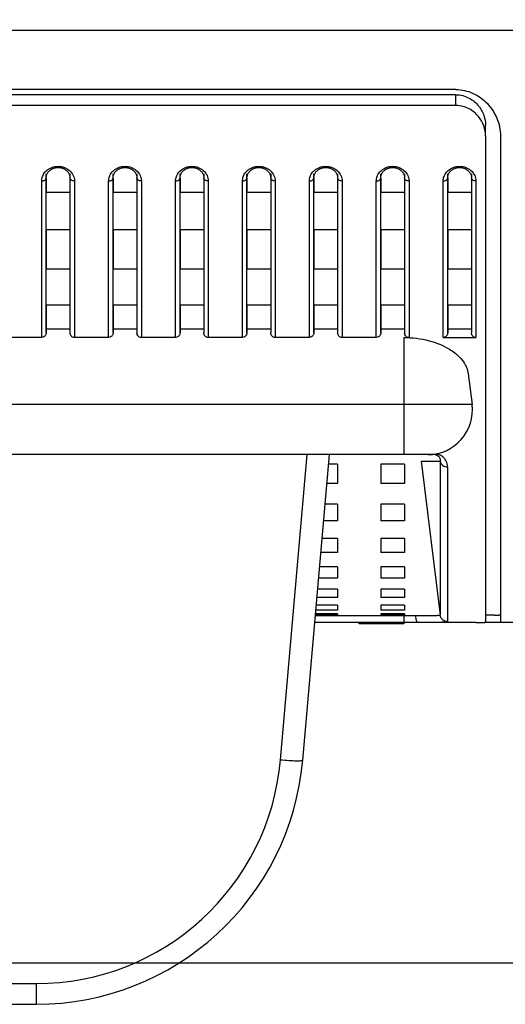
# Model space of a CAD drawing. Header units: millimetres. Extents: x -6054 to 364, y -1866 to 3094.
# Tile 340 of 360: x -3228 to -3195, y 1458 to 1525. Entities that reach past the tile are written whole.
import ezdxf

# ---------------------------------------------------------------- set-up
doc = ezdxf.new("R2010")
doc.units = ezdxf.units.MM
doc.header["$LTSCALE"] = 65.395
doc.header["$PDSIZE"] = 0.05
doc.layers.get('0').update_dxf_attribs({"linetype": 'CONTINUOUS'})
doc.layers.get('Defpoints').update_dxf_attribs({"linetype": 'CONTINUOUS'})
doc.layers.add('DIM', color=3, linetype='CONTINUOUS')
doc.styles.get("Standard").update_dxf_attribs({"font": 'arial.ttf'})
doc.dimstyles.new('ISO-25', dxfattribs={"dimtxt": 2.5, "dimasz": 2.5, "dimexe": 1.25, "dimexo": 0.625, "dimtad": 1, "dimtxsty": 'STANDARD', "dimcen": 2.5, "dimadec": 0, "dimazin": 0, "dimtfac": 1, "dimtmove": 0, "dimatfit": 3, "dimfxl": 1, "dimarcsym": 0})

# ---------------------------------------------------------------- blocks, each defined once
blk = doc.blocks.new('*D38')
at = {"layer": 'Defpoints', "color": 0}
for p in [(-3056.403, 1557.554), (-3005.253, 1557.554), (-3356.65, 1461.254)]:
    blk.add_point(p, dxfattribs=at)
at = {"layer": 'DIM', "color": 3, "lineweight": -2}
for p, q in [((-3005.253, 1557.554), (-3005.253, 1727.014)), ((-3055.778, 1557.554), (-3004.003, 1557.554)), ((-3005.253, 1476.254), (-3005.253, 1542.554)), ((-3356.025, 1461.254), (-3004.003, 1461.254))]:
    blk.add_line(p, q, dxfattribs=at)
at = {"layer": 'DIM', "color": 3}
for points in [[(-3002.753, 1542.554), (-3007.753, 1542.554), (-3005.253, 1557.554)], [(-3007.753, 1476.254), (-3002.753, 1476.254), (-3005.253, 1461.254)]]:
    blk.add_solid(points, dxfattribs=at)
at = {"layer": 'DIM', "color": 2, "insert": (-3023.063, 1649.784), "char_height": 20, "attachment_point": 5, "rotation": 90}
blk.add_mtext('96,3 [3,791]', dxfattribs=at)

msp = doc.modelspace()

# ---------------------------------------------------------------- linework, layer by layer
at = {"linetype": 'Continuous'}
for p, q in [((-3099.485, 1524.002), (-4686.861, 1524.002)), ((-3198.173, 1520.024), (-3350.673, 1520.024)), ((-3198.173, 1519.675), (-3350.673, 1519.675)), ((-3198.173, 1518.945), (-3198.173, 1519.675)), ((-3198.173, 1518.945), (-3350.673, 1518.945)), ((-3196.173, 1516.909), (-3196.173, 1517.612)), ((-3196.173, 1516.909), (-3196.173, 1484.17)), ((-3195.173, 1516.909), (-3195.173, 1484.17)), ((-3226.023, 1503.338), (-3226.023, 1513.867)), ((-3225.723, 1503.667), (-3225.723, 1514.359)), ((-3225.723, 1514.091), (-3225.723, 1513.095)), ((-3224.123, 1514.359), (-3224.123, 1503.667)), ((-3224.123, 1514.091), (-3224.123, 1513.095)), ((-3223.823, 1513.867), (-3223.823, 1503.338)), ((-3221.523, 1503.338), (-3221.523, 1513.867)), ((-3221.223, 1503.667), (-3221.223, 1514.359)), ((-3221.223, 1514.091), (-3221.223, 1513.095)), ((-3219.623, 1514.359), (-3219.623, 1503.667)), ((-3219.623, 1514.091), (-3219.623, 1513.095)), ((-3219.323, 1513.867), (-3219.323, 1503.338)), ((-3217.023, 1503.338), (-3217.023, 1513.867)), ((-3216.723, 1503.667), (-3216.723, 1514.359)), ((-3216.723, 1514.091), (-3216.723, 1513.095)), ((-3215.123, 1514.359), (-3215.123, 1503.667)), ((-3215.123, 1514.091), (-3215.123, 1513.095)), ((-3214.823, 1513.867), (-3214.823, 1503.338)), ((-3212.523, 1503.338), (-3212.523, 1513.867)), ((-3212.223, 1503.667), (-3212.223, 1514.359)), ((-3212.223, 1514.091), (-3212.223, 1513.095)), ((-3210.623, 1514.359), (-3210.623, 1503.667)), ((-3210.623, 1514.091), (-3210.623, 1513.095)), ((-3210.323, 1513.867), (-3210.323, 1503.338)), ((-3208.023, 1503.338), (-3208.023, 1513.867)), ((-3207.723, 1503.667), (-3207.723, 1514.359)), ((-3207.723, 1514.091), (-3207.723, 1513.095)), ((-3206.123, 1514.359), (-3206.123, 1503.667)), ((-3206.123, 1514.091), (-3206.123, 1513.095)), ((-3205.823, 1513.867), (-3205.823, 1503.338)), ((-3203.523, 1503.338), (-3203.523, 1513.867)), ((-3203.223, 1503.667), (-3203.223, 1514.359)), ((-3203.223, 1514.091), (-3203.223, 1513.095)), ((-3201.623, 1514.359), (-3201.623, 1503.667)), ((-3201.623, 1514.091), (-3201.623, 1513.095)), ((-3201.323, 1513.867), (-3201.323, 1503.338)), ((-3199.023, 1503.338), (-3199.023, 1513.867)), ((-3198.723, 1503.667), (-3198.723, 1514.359)), ((-3198.723, 1514.091), (-3198.723, 1513.095)), ((-3197.123, 1514.359), (-3197.123, 1503.667)), ((-3197.123, 1514.091), (-3197.123, 1513.095)), ((-3196.823, 1513.867), (-3196.823, 1503.338)), ((-3224.123, 1513.095), (-3225.723, 1513.095)), ((-3224.123, 1513.095), (-3225.723, 1513.095)), ((-3219.623, 1513.095), (-3221.223, 1513.095)), ((-3219.623, 1513.095), (-3221.223, 1513.095)), ((-3215.123, 1513.095), (-3216.723, 1513.095)), ((-3215.123, 1513.095), (-3216.723, 1513.095)), ((-3210.623, 1513.095), (-3212.223, 1513.095)), ((-3210.623, 1513.095), (-3212.223, 1513.095)), ((-3206.123, 1513.095), (-3207.723, 1513.095)), ((-3206.123, 1513.095), (-3207.723, 1513.095)), ((-3201.623, 1513.095), (-3203.223, 1513.095)), ((-3201.623, 1513.095), (-3203.223, 1513.095)), ((-3197.123, 1513.095), (-3198.723, 1513.095)), ((-3197.123, 1513.095), (-3198.723, 1513.095)), ((-3224.123, 1510.583), (-3225.723, 1510.583)), ((-3224.123, 1510.583), (-3225.723, 1510.583)), ((-3225.723, 1510.583), (-3225.723, 1507.945)), ((-3224.123, 1510.583), (-3224.123, 1507.945)), ((-3219.623, 1510.583), (-3221.223, 1510.583)), ((-3219.623, 1510.583), (-3221.223, 1510.583)), ((-3221.223, 1510.583), (-3221.223, 1507.945)), ((-3219.623, 1510.583), (-3219.623, 1507.945)), ((-3215.123, 1510.583), (-3216.723, 1510.583)), ((-3215.123, 1510.583), (-3216.723, 1510.583)), ((-3216.723, 1510.583), (-3216.723, 1507.945)), ((-3215.123, 1510.583), (-3215.123, 1507.945)), ((-3210.623, 1510.583), (-3212.223, 1510.583)), ((-3210.623, 1510.583), (-3212.223, 1510.583)), ((-3212.223, 1510.583), (-3212.223, 1507.945)), ((-3210.623, 1510.583), (-3210.623, 1507.945)), ((-3206.123, 1510.583), (-3207.723, 1510.583)), ((-3206.123, 1510.583), (-3207.723, 1510.583)), ((-3207.723, 1510.583), (-3207.723, 1507.945)), ((-3206.123, 1510.583), (-3206.123, 1507.945)), ((-3201.623, 1510.583), (-3203.223, 1510.583)), ((-3201.623, 1510.583), (-3203.223, 1510.583)), ((-3203.223, 1510.583), (-3203.223, 1507.945)), ((-3201.623, 1510.583), (-3201.623, 1507.945)), ((-3197.123, 1510.583), (-3198.723, 1510.583)), ((-3197.123, 1510.583), (-3198.723, 1510.583)), ((-3198.723, 1510.583), (-3198.723, 1507.945)), ((-3197.123, 1510.583), (-3197.123, 1507.945)), ((-3224.123, 1507.945), (-3225.723, 1507.945)), ((-3224.123, 1507.945), (-3225.723, 1507.945)), ((-3219.623, 1507.945), (-3221.223, 1507.945)), ((-3219.623, 1507.945), (-3221.223, 1507.945)), ((-3215.123, 1507.945), (-3216.723, 1507.945)), ((-3215.123, 1507.945), (-3216.723, 1507.945)), ((-3210.623, 1507.945), (-3212.223, 1507.945)), ((-3210.623, 1507.945), (-3212.223, 1507.945)), ((-3206.123, 1507.945), (-3207.723, 1507.945)), ((-3206.123, 1507.945), (-3207.723, 1507.945)), ((-3201.623, 1507.945), (-3203.223, 1507.945)), ((-3201.623, 1507.945), (-3203.223, 1507.945)), ((-3197.123, 1507.945), (-3198.723, 1507.945)), ((-3197.123, 1507.945), (-3198.723, 1507.945)), ((-3224.123, 1505.516), (-3225.723, 1505.516)), ((-3224.123, 1505.516), (-3225.723, 1505.516)), ((-3225.723, 1505.516), (-3225.723, 1503.667)), ((-3224.123, 1505.516), (-3224.123, 1503.667)), ((-3219.623, 1505.516), (-3221.223, 1505.516)), ((-3219.623, 1505.516), (-3221.223, 1505.516)), ((-3221.223, 1505.516), (-3221.223, 1503.667)), ((-3219.623, 1505.516), (-3219.623, 1503.667)), ((-3215.123, 1505.516), (-3216.723, 1505.516)), ((-3215.123, 1505.516), (-3216.723, 1505.516)), ((-3216.723, 1505.516), (-3216.723, 1503.667)), ((-3215.123, 1505.516), (-3215.123, 1503.667)), ((-3210.623, 1505.516), (-3212.223, 1505.516)), ((-3210.623, 1505.516), (-3212.223, 1505.516)), ((-3212.223, 1505.516), (-3212.223, 1503.667)), ((-3210.623, 1505.516), (-3210.623, 1503.667)), ((-3206.123, 1505.516), (-3207.723, 1505.516)), ((-3206.123, 1505.516), (-3207.723, 1505.516)), ((-3207.723, 1505.516), (-3207.723, 1503.667)), ((-3206.123, 1505.516), (-3206.123, 1503.667)), ((-3201.623, 1505.516), (-3203.223, 1505.516)), ((-3201.623, 1505.516), (-3203.223, 1505.516)), ((-3203.223, 1505.516), (-3203.223, 1503.667)), ((-3201.623, 1505.516), (-3201.623, 1503.667)), ((-3197.123, 1505.516), (-3198.723, 1505.516)), ((-3197.123, 1505.516), (-3198.723, 1505.516)), ((-3198.723, 1505.516), (-3198.723, 1503.667)), ((-3197.123, 1505.516), (-3197.123, 1503.667)), ((-3224.123, 1503.887), (-3225.723, 1503.887)), ((-3219.623, 1503.887), (-3221.223, 1503.887)), ((-3215.123, 1503.887), (-3216.723, 1503.887)), ((-3210.623, 1503.887), (-3212.223, 1503.887)), ((-3206.123, 1503.887), (-3207.723, 1503.887)), ((-3201.623, 1503.887), (-3203.223, 1503.887)), ((-3197.123, 1503.887), (-3198.723, 1503.887)), ((-3226.023, 1503.338), (-3228.323, 1503.338)), ((-3221.523, 1503.338), (-3223.823, 1503.338)), ((-3217.023, 1503.338), (-3219.323, 1503.338)), ((-3212.523, 1503.338), (-3214.823, 1503.338)), ((-3208.023, 1503.338), (-3210.323, 1503.338)), ((-3203.523, 1503.338), (-3205.823, 1503.338)), ((-3201.673, 1503.338), (-3201.323, 1503.338)), ((-3201.673, 1503.338), (-3201.673, 1495.454)), ((-3199.023, 1503.338), (-3196.823, 1503.338)), ((-3197.342, 1500.898), (-3197.086, 1498.819)), ((-3197.086, 1498.819), (-3351.76, 1498.819)), ((-3199.324, 1495.454), (-3349.522, 1495.454)), ((-3209.967, 1474.911), (-3208.17, 1495.454)), ((-3208.473, 1474.885), (-3206.673, 1495.454)), ((-3206.123, 1494.806), (-3206.73, 1494.806)), ((-3206.123, 1494.806), (-3206.73, 1494.806)), ((-3206.123, 1494.806), (-3206.123, 1493.513)), ((-3206.123, 1494.806), (-3206.123, 1493.513)), ((-3201.623, 1494.806), (-3203.223, 1494.806)), ((-3201.623, 1494.806), (-3203.223, 1494.806)), ((-3203.223, 1494.806), (-3203.223, 1493.513)), ((-3203.223, 1494.806), (-3203.223, 1493.513)), ((-3201.623, 1494.806), (-3201.623, 1493.513)), ((-3201.623, 1494.806), (-3201.623, 1493.513)), ((-3200.5, 1495.014), (-3199.231, 1495.014)), ((-3200.5, 1495.014), (-3199.227, 1484.65)), ((-3199.231, 1495.014), (-3199.227, 1484.65)), ((-3199.231, 1495.014), (-3199.231, 1494.78)), ((-3198.736, 1494.621), (-3198.732, 1485.797)), ((-3199.231, 1493.877), (-3199.231, 1493.655)), ((-3206.123, 1493.513), (-3206.843, 1493.513)), ((-3206.123, 1493.513), (-3206.843, 1493.513)), ((-3201.623, 1493.513), (-3203.223, 1493.513)), ((-3201.623, 1493.513), (-3203.223, 1493.513)), ((-3199.231, 1493.429), (-3199.231, 1492.957)), ((-3206.123, 1492.112), (-3206.965, 1492.112)), ((-3206.123, 1492.112), (-3206.965, 1492.112)), ((-3206.123, 1492.112), (-3206.123, 1491.001)), ((-3206.123, 1492.112), (-3206.123, 1491.001)), ((-3201.623, 1492.112), (-3203.223, 1492.112)), ((-3201.623, 1492.112), (-3203.223, 1492.112)), ((-3203.223, 1492.112), (-3203.223, 1491.001)), ((-3203.223, 1492.112), (-3203.223, 1491.001)), ((-3201.623, 1492.112), (-3201.623, 1491.001)), ((-3201.623, 1492.112), (-3201.623, 1491.001)), ((-3206.123, 1491.001), (-3207.063, 1491.001)), ((-3206.123, 1491.001), (-3207.063, 1491.001)), ((-3201.623, 1491.001), (-3203.223, 1491.001)), ((-3201.623, 1491.001), (-3203.223, 1491.001)), ((-3206.123, 1489.808), (-3207.167, 1489.808)), ((-3206.123, 1489.808), (-3207.167, 1489.808)), ((-3206.123, 1489.808), (-3206.123, 1488.875)), ((-3206.123, 1489.808), (-3206.123, 1488.875)), ((-3201.623, 1489.808), (-3203.223, 1489.808)), ((-3201.623, 1489.808), (-3203.223, 1489.808)), ((-3203.223, 1489.808), (-3203.223, 1488.875)), ((-3203.223, 1489.808), (-3203.223, 1488.875)), ((-3201.623, 1489.808), (-3201.623, 1488.875)), ((-3201.623, 1489.808), (-3201.623, 1488.875)), ((-3206.123, 1488.875), (-3207.249, 1488.875)), ((-3206.123, 1488.875), (-3207.249, 1488.875)), ((-3201.623, 1488.875), (-3203.223, 1488.875)), ((-3201.623, 1488.875), (-3203.223, 1488.875)), ((-3206.123, 1487.894), (-3207.334, 1487.894)), ((-3206.123, 1487.894), (-3207.334, 1487.894)), ((-3206.123, 1487.894), (-3206.123, 1487.148)), ((-3206.123, 1487.894), (-3206.123, 1487.148)), ((-3201.623, 1487.894), (-3203.223, 1487.894)), ((-3201.623, 1487.894), (-3203.223, 1487.894)), ((-3203.223, 1487.894), (-3203.223, 1487.148)), ((-3203.223, 1487.894), (-3203.223, 1487.148)), ((-3201.623, 1487.894), (-3201.623, 1487.148)), ((-3201.623, 1487.894), (-3201.623, 1487.148)), ((-3199.229, 1488.382), (-3199.229, 1487.835)), ((-3199.229, 1487.835), (-3199.228, 1487.506)), ((-3206.123, 1487.148), (-3207.4, 1487.148)), ((-3206.123, 1487.148), (-3207.4, 1487.148)), ((-3201.623, 1487.148), (-3203.223, 1487.148)), ((-3201.623, 1487.148), (-3203.223, 1487.148)), ((-3206.123, 1486.389), (-3207.466, 1486.389)), ((-3206.123, 1486.389), (-3207.466, 1486.389)), ((-3206.123, 1486.389), (-3206.123, 1485.837)), ((-3206.123, 1486.389), (-3206.123, 1485.837)), ((-3201.623, 1486.389), (-3203.223, 1486.389)), ((-3201.623, 1486.389), (-3203.223, 1486.389)), ((-3203.223, 1486.389), (-3203.223, 1485.837)), ((-3203.223, 1486.389), (-3203.223, 1485.837)), ((-3201.623, 1486.389), (-3201.623, 1485.837)), ((-3201.623, 1486.389), (-3201.623, 1485.837)), ((-3199.228, 1486.111), (-3199.228, 1485.896)), ((-3199.228, 1485.896), (-3199.228, 1485.649)), ((-3206.123, 1485.315), (-3207.56, 1485.315)), ((-3206.123, 1485.315), (-3207.56, 1485.315)), ((-3206.123, 1485.837), (-3207.515, 1485.837)), ((-3206.123, 1485.837), (-3207.515, 1485.837)), ((-3206.123, 1485.315), (-3206.123, 1484.98)), ((-3206.123, 1485.315), (-3206.123, 1484.98)), ((-3201.623, 1485.837), (-3203.223, 1485.837)), ((-3201.623, 1485.837), (-3203.223, 1485.837)), ((-3201.623, 1485.315), (-3203.223, 1485.315)), ((-3201.623, 1485.315), (-3203.223, 1485.315)), ((-3203.223, 1485.315), (-3203.223, 1484.98)), ((-3203.223, 1485.315), (-3203.223, 1484.98)), ((-3201.623, 1485.315), (-3201.623, 1484.98)), ((-3201.623, 1485.315), (-3201.623, 1484.98)), ((-3199.227, 1485.383), (-3199.227, 1485.263)), ((-3198.732, 1485.797), (-3198.731, 1485.313)), ((-3198.731, 1485.313), (-3198.731, 1485.216)), ((-3198.731, 1485.216), (-3198.731, 1485.078)), ((-3200.871, 1484.593), (-3207.623, 1484.593)), ((-3206.123, 1484.731), (-3207.611, 1484.731)), ((-3206.123, 1484.731), (-3207.611, 1484.731)), ((-3206.123, 1484.98), (-3207.589, 1484.98)), ((-3206.123, 1484.98), (-3207.589, 1484.98)), ((-3206.123, 1484.731), (-3206.123, 1484.678)), ((-3206.123, 1484.731), (-3206.123, 1484.678)), ((-3201.623, 1484.98), (-3203.223, 1484.98)), ((-3201.623, 1484.98), (-3203.223, 1484.98)), ((-3201.623, 1484.731), (-3203.223, 1484.731)), ((-3201.623, 1484.731), (-3203.223, 1484.731)), ((-3203.223, 1484.731), (-3203.223, 1484.678)), ((-3203.223, 1484.731), (-3203.223, 1484.678)), ((-3201.673, 1484.671), (-3201.673, 1484.054)), ((-3201.623, 1484.731), (-3201.623, 1484.678)), ((-3201.623, 1484.731), (-3201.623, 1484.678)), ((-3199.227, 1484.724), (-3199.227, 1484.709)), ((-3199.227, 1484.694), (-3199.227, 1484.679)), ((-3198.731, 1485.078), (-3198.731, 1484.949)), ((-3198.731, 1484.949), (-3198.731, 1484.716)), ((-3198.731, 1484.716), (-3198.731, 1484.212)), ((-3195.563, 1484.654), (-3196.173, 1484.654)), ((-3195.563, 1484.654), (-3196.173, 1484.654)), ((-3196.828, 1484.154), (-3207.662, 1484.154)), ((-3204.673, 1484.054), (-3204.673, 1484.154)), ((-3201.673, 1484.054), (-3204.673, 1484.054)), ((-3203.923, 1484.054), (-3203.923, 1484.154)), ((-3202.423, 1484.054), (-3202.423, 1484.154)), ((-3198.173, 1484.154), (-3200.708, 1484.154)), ((-3200.557, 1484.154), (-3200.708, 1484.154)), ((-3195.563, 1484.154), (-3196.264, 1484.154)), ((-3144.133, 1484.154), (-3195.173, 1484.154)), ((-3323.942, 1459.849), (-3226.404, 1459.849)), ((-3226.404, 1459.849), (-3226.404, 1458.454)), ((-3323.942, 1458.454), (-3226.404, 1458.454))]:
    msp.add_line(p, q, dxfattribs=at)
for points in [[(-3225.695, 1514.269), (-3225.684, 1514.3), (-3225.671, 1514.332), (-3225.657, 1514.362), (-3225.64, 1514.392)], [(-3225.64, 1514.392), (-3225.622, 1514.422), (-3225.603, 1514.451), (-3225.581, 1514.479), (-3225.559, 1514.506), (-3225.534, 1514.532), (-3225.509, 1514.557), (-3225.482, 1514.581), (-3225.453, 1514.604), (-3225.424, 1514.626), (-3225.394, 1514.646), (-3225.363, 1514.665), (-3225.332, 1514.682), (-3225.301, 1514.698), (-3225.269, 1514.712), (-3225.236, 1514.725), (-3225.203, 1514.737), (-3225.17, 1514.747), (-3225.135, 1514.756), (-3225.101, 1514.764), (-3225.066, 1514.77), (-3225.031, 1514.775), (-3224.995, 1514.779), (-3224.96, 1514.781), (-3224.924, 1514.782), (-3224.888, 1514.781), (-3224.853, 1514.779), (-3224.817, 1514.775), (-3224.782, 1514.77), (-3224.747, 1514.764), (-3224.713, 1514.757), (-3224.679, 1514.748), (-3224.645, 1514.737), (-3224.612, 1514.726), (-3224.58, 1514.713), (-3224.547, 1514.699), (-3224.516, 1514.683), (-3224.485, 1514.666), (-3224.454, 1514.647), (-3224.424, 1514.627), (-3224.395, 1514.606), (-3224.366, 1514.583), (-3224.339, 1514.559), (-3224.314, 1514.534), (-3224.289, 1514.508), (-3224.267, 1514.481), (-3224.245, 1514.453), (-3224.226, 1514.424), (-3224.208, 1514.395)], [(-3224.208, 1514.395), (-3224.191, 1514.365), (-3224.176, 1514.335), (-3224.164, 1514.304), (-3224.152, 1514.272)], [(-3221.195, 1514.269), (-3221.184, 1514.3), (-3221.171, 1514.332), (-3221.157, 1514.362), (-3221.14, 1514.392)], [(-3221.14, 1514.392), (-3221.122, 1514.422), (-3221.103, 1514.451), (-3221.081, 1514.479), (-3221.059, 1514.506), (-3221.034, 1514.532), (-3221.009, 1514.557), (-3220.982, 1514.581), (-3220.953, 1514.604), (-3220.924, 1514.626), (-3220.894, 1514.646), (-3220.863, 1514.665), (-3220.832, 1514.682), (-3220.801, 1514.698), (-3220.769, 1514.712), (-3220.736, 1514.725), (-3220.703, 1514.737), (-3220.67, 1514.747), (-3220.635, 1514.756), (-3220.601, 1514.764), (-3220.566, 1514.77), (-3220.531, 1514.775), (-3220.495, 1514.779), (-3220.46, 1514.781), (-3220.424, 1514.782), (-3220.388, 1514.781), (-3220.353, 1514.779), (-3220.317, 1514.775), (-3220.282, 1514.77), (-3220.247, 1514.764), (-3220.213, 1514.757), (-3220.179, 1514.748), (-3220.145, 1514.737), (-3220.112, 1514.726), (-3220.08, 1514.713), (-3220.047, 1514.699), (-3220.016, 1514.683), (-3219.985, 1514.666), (-3219.954, 1514.647), (-3219.924, 1514.627), (-3219.895, 1514.606), (-3219.866, 1514.583), (-3219.839, 1514.559), (-3219.814, 1514.534), (-3219.789, 1514.508), (-3219.767, 1514.481), (-3219.745, 1514.453), (-3219.726, 1514.424), (-3219.708, 1514.395)], [(-3219.708, 1514.395), (-3219.691, 1514.365), (-3219.676, 1514.335), (-3219.664, 1514.304), (-3219.652, 1514.272)], [(-3216.695, 1514.269), (-3216.684, 1514.3), (-3216.671, 1514.332), (-3216.657, 1514.362), (-3216.64, 1514.392)], [(-3216.64, 1514.392), (-3216.622, 1514.422), (-3216.603, 1514.451), (-3216.581, 1514.479), (-3216.559, 1514.506), (-3216.534, 1514.532), (-3216.509, 1514.557), (-3216.482, 1514.581), (-3216.453, 1514.604), (-3216.424, 1514.626), (-3216.394, 1514.646), (-3216.363, 1514.665), (-3216.332, 1514.682), (-3216.301, 1514.698), (-3216.269, 1514.712), (-3216.236, 1514.725), (-3216.203, 1514.737), (-3216.17, 1514.747), (-3216.135, 1514.756), (-3216.101, 1514.764), (-3216.066, 1514.77), (-3216.031, 1514.775), (-3215.995, 1514.779), (-3215.96, 1514.781), (-3215.924, 1514.782), (-3215.888, 1514.781), (-3215.853, 1514.779), (-3215.817, 1514.775), (-3215.782, 1514.77), (-3215.747, 1514.764), (-3215.713, 1514.757), (-3215.679, 1514.748), (-3215.645, 1514.737), (-3215.612, 1514.726), (-3215.58, 1514.713), (-3215.547, 1514.699), (-3215.516, 1514.683), (-3215.485, 1514.666), (-3215.454, 1514.647), (-3215.424, 1514.627), (-3215.395, 1514.606), (-3215.366, 1514.583), (-3215.339, 1514.559), (-3215.314, 1514.534), (-3215.289, 1514.508), (-3215.267, 1514.481), (-3215.245, 1514.453), (-3215.226, 1514.424), (-3215.208, 1514.395)], [(-3215.208, 1514.395), (-3215.191, 1514.365), (-3215.176, 1514.335), (-3215.164, 1514.304), (-3215.152, 1514.272)], [(-3212.195, 1514.269), (-3212.184, 1514.3), (-3212.171, 1514.332), (-3212.157, 1514.362), (-3212.14, 1514.392)], [(-3212.14, 1514.392), (-3212.122, 1514.422), (-3212.103, 1514.451), (-3212.081, 1514.479), (-3212.059, 1514.506), (-3212.034, 1514.532), (-3212.009, 1514.557), (-3211.982, 1514.581), (-3211.953, 1514.604), (-3211.924, 1514.626), (-3211.894, 1514.646), (-3211.863, 1514.665), (-3211.832, 1514.682), (-3211.801, 1514.698), (-3211.769, 1514.712), (-3211.736, 1514.725), (-3211.703, 1514.737), (-3211.67, 1514.747), (-3211.635, 1514.756), (-3211.601, 1514.764), (-3211.566, 1514.77), (-3211.531, 1514.775), (-3211.495, 1514.779), (-3211.46, 1514.781), (-3211.424, 1514.782), (-3211.388, 1514.781), (-3211.353, 1514.779), (-3211.317, 1514.775), (-3211.282, 1514.77), (-3211.247, 1514.764), (-3211.213, 1514.757), (-3211.179, 1514.748), (-3211.145, 1514.737), (-3211.112, 1514.726), (-3211.08, 1514.713), (-3211.047, 1514.699), (-3211.016, 1514.683), (-3210.985, 1514.666), (-3210.954, 1514.647), (-3210.924, 1514.627), (-3210.895, 1514.606), (-3210.866, 1514.583), (-3210.839, 1514.559), (-3210.814, 1514.534), (-3210.789, 1514.508), (-3210.767, 1514.481), (-3210.745, 1514.453), (-3210.726, 1514.424), (-3210.708, 1514.395)], [(-3210.708, 1514.395), (-3210.691, 1514.365), (-3210.676, 1514.335), (-3210.664, 1514.304), (-3210.652, 1514.272)], [(-3207.695, 1514.269), (-3207.684, 1514.3), (-3207.671, 1514.332), (-3207.657, 1514.362), (-3207.64, 1514.392)], [(-3207.64, 1514.392), (-3207.622, 1514.422), (-3207.603, 1514.451), (-3207.581, 1514.479), (-3207.559, 1514.506), (-3207.534, 1514.532), (-3207.509, 1514.557), (-3207.482, 1514.581), (-3207.453, 1514.604), (-3207.424, 1514.626), (-3207.394, 1514.646), (-3207.363, 1514.665), (-3207.332, 1514.682), (-3207.301, 1514.698), (-3207.269, 1514.712), (-3207.236, 1514.725), (-3207.203, 1514.737), (-3207.17, 1514.747), (-3207.135, 1514.756), (-3207.101, 1514.764), (-3207.066, 1514.77), (-3207.031, 1514.775), (-3206.995, 1514.779), (-3206.96, 1514.781), (-3206.924, 1514.782), (-3206.888, 1514.781), (-3206.853, 1514.779), (-3206.817, 1514.775), (-3206.782, 1514.77), (-3206.747, 1514.764), (-3206.713, 1514.757), (-3206.679, 1514.748), (-3206.645, 1514.737), (-3206.612, 1514.726), (-3206.58, 1514.713), (-3206.547, 1514.699), (-3206.516, 1514.683), (-3206.485, 1514.666), (-3206.454, 1514.647), (-3206.424, 1514.627), (-3206.395, 1514.606), (-3206.366, 1514.583), (-3206.339, 1514.559), (-3206.314, 1514.534), (-3206.289, 1514.508), (-3206.267, 1514.481), (-3206.245, 1514.453), (-3206.226, 1514.424), (-3206.208, 1514.395)], [(-3206.208, 1514.395), (-3206.191, 1514.365), (-3206.176, 1514.335), (-3206.164, 1514.304), (-3206.152, 1514.272)], [(-3203.195, 1514.269), (-3203.184, 1514.3), (-3203.171, 1514.332), (-3203.157, 1514.362), (-3203.14, 1514.392)], [(-3203.14, 1514.392), (-3203.122, 1514.422), (-3203.103, 1514.451), (-3203.081, 1514.479), (-3203.059, 1514.506), (-3203.034, 1514.532), (-3203.009, 1514.557), (-3202.982, 1514.581), (-3202.953, 1514.604), (-3202.924, 1514.626), (-3202.894, 1514.646), (-3202.863, 1514.665), (-3202.832, 1514.682), (-3202.801, 1514.698), (-3202.769, 1514.712), (-3202.736, 1514.725), (-3202.703, 1514.737), (-3202.67, 1514.747), (-3202.635, 1514.756), (-3202.601, 1514.764), (-3202.566, 1514.77), (-3202.531, 1514.775), (-3202.495, 1514.779), (-3202.46, 1514.781), (-3202.424, 1514.782), (-3202.388, 1514.781), (-3202.353, 1514.779), (-3202.317, 1514.775), (-3202.282, 1514.77), (-3202.247, 1514.764), (-3202.213, 1514.757), (-3202.179, 1514.748), (-3202.145, 1514.737), (-3202.112, 1514.726), (-3202.08, 1514.713), (-3202.047, 1514.699), (-3202.016, 1514.683), (-3201.985, 1514.666), (-3201.954, 1514.647), (-3201.924, 1514.627), (-3201.895, 1514.606), (-3201.866, 1514.583), (-3201.839, 1514.559), (-3201.814, 1514.534), (-3201.789, 1514.508), (-3201.767, 1514.481), (-3201.745, 1514.453), (-3201.726, 1514.424), (-3201.708, 1514.395)], [(-3201.708, 1514.395), (-3201.691, 1514.365), (-3201.676, 1514.335), (-3201.664, 1514.304), (-3201.652, 1514.272)], [(-3198.695, 1514.269), (-3198.684, 1514.3), (-3198.671, 1514.332), (-3198.657, 1514.362), (-3198.64, 1514.392)], [(-3198.64, 1514.392), (-3198.622, 1514.422), (-3198.603, 1514.451), (-3198.581, 1514.479), (-3198.559, 1514.506), (-3198.534, 1514.532), (-3198.509, 1514.557), (-3198.482, 1514.581), (-3198.453, 1514.604), (-3198.424, 1514.626), (-3198.394, 1514.646), (-3198.363, 1514.665), (-3198.332, 1514.682), (-3198.301, 1514.698), (-3198.269, 1514.712), (-3198.236, 1514.725), (-3198.203, 1514.737), (-3198.17, 1514.747), (-3198.135, 1514.756), (-3198.101, 1514.764), (-3198.066, 1514.77), (-3198.031, 1514.775), (-3197.995, 1514.779), (-3197.96, 1514.781), (-3197.924, 1514.782), (-3197.888, 1514.781), (-3197.853, 1514.779), (-3197.817, 1514.775), (-3197.782, 1514.77), (-3197.747, 1514.764), (-3197.713, 1514.757), (-3197.679, 1514.748), (-3197.645, 1514.737), (-3197.612, 1514.726), (-3197.58, 1514.713), (-3197.547, 1514.699), (-3197.516, 1514.683), (-3197.485, 1514.666), (-3197.454, 1514.647), (-3197.424, 1514.627), (-3197.395, 1514.606), (-3197.366, 1514.583), (-3197.339, 1514.559), (-3197.314, 1514.534), (-3197.289, 1514.508), (-3197.267, 1514.481), (-3197.245, 1514.453), (-3197.226, 1514.424), (-3197.208, 1514.395)], [(-3197.208, 1514.395), (-3197.191, 1514.365), (-3197.176, 1514.335), (-3197.164, 1514.304), (-3197.152, 1514.272)], [(-3225.723, 1514.091), (-3225.723, 1514.107), (-3225.721, 1514.14), (-3225.717, 1514.172), (-3225.712, 1514.205), (-3225.704, 1514.237), (-3225.695, 1514.269)], [(-3224.152, 1514.272), (-3224.143, 1514.24), (-3224.135, 1514.208), (-3224.13, 1514.176), (-3224.126, 1514.144), (-3224.123, 1514.111), (-3224.123, 1514.091)], [(-3221.223, 1514.091), (-3221.223, 1514.107), (-3221.221, 1514.14), (-3221.217, 1514.172), (-3221.212, 1514.205), (-3221.204, 1514.237), (-3221.195, 1514.269)], [(-3219.652, 1514.272), (-3219.643, 1514.24), (-3219.635, 1514.208), (-3219.63, 1514.176), (-3219.626, 1514.144), (-3219.623, 1514.111), (-3219.623, 1514.091)], [(-3216.723, 1514.091), (-3216.723, 1514.107), (-3216.721, 1514.14), (-3216.717, 1514.172), (-3216.712, 1514.205), (-3216.704, 1514.237), (-3216.695, 1514.269)], [(-3215.152, 1514.272), (-3215.143, 1514.24), (-3215.135, 1514.208), (-3215.13, 1514.176), (-3215.126, 1514.144), (-3215.123, 1514.111), (-3215.123, 1514.091)], [(-3212.223, 1514.091), (-3212.223, 1514.107), (-3212.221, 1514.14), (-3212.217, 1514.172), (-3212.212, 1514.205), (-3212.204, 1514.237), (-3212.195, 1514.269)], [(-3210.652, 1514.272), (-3210.643, 1514.24), (-3210.635, 1514.208), (-3210.63, 1514.176), (-3210.626, 1514.144), (-3210.623, 1514.111), (-3210.623, 1514.091)], [(-3207.723, 1514.091), (-3207.723, 1514.107), (-3207.721, 1514.14), (-3207.717, 1514.172), (-3207.712, 1514.205), (-3207.704, 1514.237), (-3207.695, 1514.269)], [(-3206.152, 1514.272), (-3206.143, 1514.24), (-3206.135, 1514.208), (-3206.13, 1514.176), (-3206.126, 1514.144), (-3206.123, 1514.111), (-3206.123, 1514.091)], [(-3203.223, 1514.091), (-3203.223, 1514.107), (-3203.221, 1514.14), (-3203.217, 1514.172), (-3203.212, 1514.205), (-3203.204, 1514.237), (-3203.195, 1514.269)], [(-3201.652, 1514.272), (-3201.643, 1514.24), (-3201.635, 1514.208), (-3201.63, 1514.176), (-3201.626, 1514.144), (-3201.623, 1514.111), (-3201.623, 1514.091)], [(-3198.723, 1514.091), (-3198.723, 1514.107), (-3198.721, 1514.14), (-3198.717, 1514.172), (-3198.712, 1514.205), (-3198.704, 1514.237), (-3198.695, 1514.269)], [(-3197.152, 1514.272), (-3197.143, 1514.24), (-3197.135, 1514.208), (-3197.13, 1514.176), (-3197.126, 1514.144), (-3197.123, 1514.111), (-3197.123, 1514.091)], [(-3199.231, 1492.71), (-3199.23, 1492.458), (-3199.23, 1492.207), (-3199.23, 1491.963)], [(-3199.23, 1491.506), (-3199.23, 1491.295), (-3199.23, 1491.093), (-3199.23, 1490.898), (-3199.23, 1490.707), (-3199.229, 1489.432)], [(-3199.229, 1489.432), (-3199.229, 1489.26), (-3199.229, 1489.088), (-3199.229, 1488.916), (-3199.229, 1488.742), (-3199.229, 1488.382)], [(-3199.228, 1487.506), (-3199.228, 1487.222), (-3199.228, 1487.096), (-3199.228, 1486.978), (-3199.228, 1486.869), (-3199.228, 1486.767), (-3199.228, 1486.672), (-3199.228, 1486.585), (-3199.228, 1486.503), (-3199.228, 1486.427), (-3199.228, 1486.356), (-3199.228, 1486.29), (-3199.228, 1486.227), (-3199.228, 1486.168), (-3199.228, 1486.111)], [(-3199.228, 1485.603), (-3199.228, 1485.512), (-3199.228, 1485.468)]]:
    msp.add_lwpolyline(points, dxfattribs=at)
for centre, radius, start, end in [((-3224.998, 1513.792), 1.045, 130.98401, 140.59201), ((-3220.498, 1513.792), 1.045, 130.98401, 140.59201), ((-3215.998, 1513.792), 1.045, 130.98401, 140.59201), ((-3211.498, 1513.792), 1.045, 130.98401, 140.59201), ((-3206.998, 1513.792), 1.045, 130.98401, 140.59201), ((-3202.498, 1513.792), 1.045, 130.98401, 140.59201), ((-3197.998, 1513.792), 1.045, 130.98401, 140.59201), ((-3223.762, 1503.667), 0.362, 180.0011, 183.97293), ((-3219.262, 1503.667), 0.362, 180.0011, 183.97293), ((-3214.762, 1503.667), 0.362, 180.0011, 183.97293), ((-3210.262, 1503.667), 0.362, 180.0011, 183.97293), ((-3205.762, 1503.667), 0.362, 180.0011, 183.97293), ((-3201.262, 1503.667), 0.362, 180.0011, 183.97293), ((-3196.762, 1503.667), 0.362, 180.0011, 183.97293), ((-3200.064, 1498.454), 3, 270, 7), ((-3199.599, 1494.625), 0.873, 60.8291, 71.66953), ((-3226.404, 1476.349), 16.5, 270.00031, 354.99969), ((-3226.404, 1476.454), 18, 270, 355)]:
    msp.add_arc(centre, radius, start, end, dxfattribs=at)
for points, knots in [([(-3198.173, 1520.024), (-3197.976, 1520.024), (-3197.588, 1519.981), (-3196.884, 1519.749), (-3196.426, 1519.437), (-3196.173, 1519.195)], [0, 0, 0, 0, 0.266859, 0.524936, 1, 1, 1, 1]), ([(-3198.173, 1519.675), (-3198.014, 1519.675), (-3197.703, 1519.635), (-3197.156, 1519.421), (-3196.627, 1518.98), (-3196.257, 1518.317), (-3196.173, 1517.841), (-3196.173, 1517.612)], [0, 0, 0, 0, 0.150273, 0.293685, 0.552019, 0.783285, 1, 1, 1, 1]), ([(-3196.173, 1519.195), (-3195.852, 1518.889), (-3195.354, 1518.168), (-3195.173, 1517.313), (-3195.173, 1516.909)], [0, 0, 0, 0, 0.522888, 1, 1, 1, 1]), ([(-3196.173, 1516.909), (-3196.173, 1517.135), (-3196.257, 1517.607), (-3196.561, 1518.139), (-3196.927, 1518.506), (-3197.282, 1518.743), (-3197.705, 1518.906), (-3198.015, 1518.945), (-3198.173, 1518.945)], [0, 0, 0, 0, 0.21566, 0.446277, 0.571739, 0.705928, 0.849531, 1, 1, 1, 1]), ([(-3226.023, 1513.867), (-3226.023, 1513.969), (-3225.985, 1514.183), (-3225.875, 1514.371), (-3225.806, 1514.456)], [0, 0, 0, 0, 0.482589, 1, 1, 1, 1]), ([(-3225.684, 1514.581), (-3225.586, 1514.666), (-3225.345, 1514.81), (-3224.923, 1514.887), (-3224.501, 1514.81), (-3224.26, 1514.666), (-3224.162, 1514.581)], [0, 0, 0, 0, 0.23574, 0.500003, 0.764265, 1, 1, 1, 1]), ([(-3224.162, 1514.581), (-3224.056, 1514.488), (-3223.885, 1514.267), (-3223.823, 1513.995), (-3223.823, 1513.867)], [0, 0, 0, 0, 0.525823, 1, 1, 1, 1]), ([(-3221.523, 1513.867), (-3221.523, 1513.969), (-3221.485, 1514.183), (-3221.375, 1514.371), (-3221.306, 1514.456)], [0, 0, 0, 0, 0.482589, 1, 1, 1, 1]), ([(-3221.184, 1514.581), (-3221.086, 1514.666), (-3220.845, 1514.81), (-3220.423, 1514.887), (-3220.001, 1514.81), (-3219.76, 1514.666), (-3219.662, 1514.581)], [0, 0, 0, 0, 0.23574, 0.500003, 0.764265, 1, 1, 1, 1]), ([(-3219.662, 1514.581), (-3219.556, 1514.488), (-3219.385, 1514.267), (-3219.323, 1513.995), (-3219.323, 1513.867)], [0, 0, 0, 0, 0.525823, 1, 1, 1, 1]), ([(-3217.023, 1513.867), (-3217.023, 1513.969), (-3216.985, 1514.183), (-3216.875, 1514.371), (-3216.806, 1514.456)], [0, 0, 0, 0, 0.482589, 1, 1, 1, 1]), ([(-3216.684, 1514.581), (-3216.586, 1514.666), (-3216.345, 1514.81), (-3215.923, 1514.887), (-3215.501, 1514.81), (-3215.26, 1514.666), (-3215.162, 1514.581)], [0, 0, 0, 0, 0.23574, 0.500003, 0.764265, 1, 1, 1, 1]), ([(-3215.162, 1514.581), (-3215.056, 1514.488), (-3214.885, 1514.267), (-3214.823, 1513.995), (-3214.823, 1513.867)], [0, 0, 0, 0, 0.525823, 1, 1, 1, 1]), ([(-3212.523, 1513.867), (-3212.523, 1513.969), (-3212.485, 1514.183), (-3212.375, 1514.371), (-3212.306, 1514.456)], [0, 0, 0, 0, 0.482589, 1, 1, 1, 1]), ([(-3212.184, 1514.581), (-3212.086, 1514.666), (-3211.845, 1514.81), (-3211.423, 1514.887), (-3211.001, 1514.81), (-3210.76, 1514.666), (-3210.662, 1514.581)], [0, 0, 0, 0, 0.23574, 0.500003, 0.764265, 1, 1, 1, 1]), ([(-3210.662, 1514.581), (-3210.556, 1514.488), (-3210.385, 1514.267), (-3210.323, 1513.995), (-3210.323, 1513.867)], [0, 0, 0, 0, 0.525823, 1, 1, 1, 1]), ([(-3208.023, 1513.867), (-3208.023, 1513.969), (-3207.985, 1514.183), (-3207.875, 1514.371), (-3207.806, 1514.456)], [0, 0, 0, 0, 0.482589, 1, 1, 1, 1]), ([(-3207.684, 1514.581), (-3207.586, 1514.666), (-3207.345, 1514.81), (-3206.923, 1514.887), (-3206.501, 1514.81), (-3206.26, 1514.666), (-3206.162, 1514.581)], [0, 0, 0, 0, 0.23574, 0.500003, 0.764265, 1, 1, 1, 1]), ([(-3206.162, 1514.581), (-3206.056, 1514.488), (-3205.885, 1514.267), (-3205.823, 1513.995), (-3205.823, 1513.867)], [0, 0, 0, 0, 0.525823, 1, 1, 1, 1]), ([(-3203.523, 1513.867), (-3203.523, 1513.969), (-3203.485, 1514.183), (-3203.375, 1514.371), (-3203.306, 1514.456)], [0, 0, 0, 0, 0.482589, 1, 1, 1, 1]), ([(-3203.184, 1514.581), (-3203.086, 1514.666), (-3202.845, 1514.81), (-3202.423, 1514.887), (-3202.001, 1514.81), (-3201.76, 1514.666), (-3201.662, 1514.581)], [0, 0, 0, 0, 0.23574, 0.500003, 0.764265, 1, 1, 1, 1]), ([(-3201.662, 1514.581), (-3201.556, 1514.488), (-3201.385, 1514.267), (-3201.323, 1513.995), (-3201.323, 1513.867)], [0, 0, 0, 0, 0.525823, 1, 1, 1, 1]), ([(-3199.023, 1513.867), (-3199.023, 1513.969), (-3198.985, 1514.183), (-3198.875, 1514.371), (-3198.806, 1514.456)], [0, 0, 0, 0, 0.482589, 1, 1, 1, 1]), ([(-3198.684, 1514.581), (-3198.586, 1514.666), (-3198.345, 1514.81), (-3197.923, 1514.887), (-3197.501, 1514.81), (-3197.26, 1514.666), (-3197.162, 1514.581)], [0, 0, 0, 0, 0.23574, 0.500003, 0.764265, 1, 1, 1, 1]), ([(-3197.162, 1514.581), (-3197.056, 1514.488), (-3196.885, 1514.267), (-3196.823, 1513.995), (-3196.823, 1513.867)], [0, 0, 0, 0, 0.525823, 1, 1, 1, 1]), ([(-3226.023, 1513.867), (-3225.984, 1513.867), (-3225.909, 1513.878), (-3225.81, 1513.925), (-3225.741, 1513.999), (-3225.723, 1514.062), (-3225.723, 1514.091)], [0, 0, 0, 0, 0.28207, 0.546535, 0.783879, 1, 1, 1, 1]), ([(-3223.823, 1513.867), (-3223.862, 1513.867), (-3223.937, 1513.878), (-3224.036, 1513.925), (-3224.105, 1513.999), (-3224.123, 1514.062), (-3224.123, 1514.091)], [0, 0, 0, 0, 0.28207, 0.546535, 0.783879, 1, 1, 1, 1]), ([(-3221.523, 1513.867), (-3221.484, 1513.867), (-3221.409, 1513.878), (-3221.31, 1513.925), (-3221.241, 1513.999), (-3221.223, 1514.062), (-3221.223, 1514.091)], [0, 0, 0, 0, 0.28207, 0.546535, 0.783879, 1, 1, 1, 1]), ([(-3219.323, 1513.867), (-3219.362, 1513.867), (-3219.437, 1513.878), (-3219.536, 1513.925), (-3219.605, 1513.999), (-3219.623, 1514.062), (-3219.623, 1514.091)], [0, 0, 0, 0, 0.28207, 0.546535, 0.783879, 1, 1, 1, 1]), ([(-3217.023, 1513.867), (-3216.984, 1513.867), (-3216.909, 1513.878), (-3216.81, 1513.925), (-3216.741, 1513.999), (-3216.723, 1514.062), (-3216.723, 1514.091)], [0, 0, 0, 0, 0.28207, 0.546535, 0.783879, 1, 1, 1, 1]), ([(-3214.823, 1513.867), (-3214.862, 1513.867), (-3214.937, 1513.878), (-3215.036, 1513.925), (-3215.105, 1513.999), (-3215.123, 1514.062), (-3215.123, 1514.091)], [0, 0, 0, 0, 0.28207, 0.546535, 0.783879, 1, 1, 1, 1]), ([(-3212.523, 1513.867), (-3212.484, 1513.867), (-3212.409, 1513.878), (-3212.31, 1513.925), (-3212.241, 1513.999), (-3212.223, 1514.062), (-3212.223, 1514.091)], [0, 0, 0, 0, 0.28207, 0.546535, 0.783879, 1, 1, 1, 1]), ([(-3210.323, 1513.867), (-3210.362, 1513.867), (-3210.437, 1513.878), (-3210.536, 1513.925), (-3210.605, 1513.999), (-3210.623, 1514.062), (-3210.623, 1514.091)], [0, 0, 0, 0, 0.28207, 0.546535, 0.783879, 1, 1, 1, 1]), ([(-3208.023, 1513.867), (-3207.984, 1513.867), (-3207.909, 1513.878), (-3207.81, 1513.925), (-3207.741, 1513.999), (-3207.723, 1514.062), (-3207.723, 1514.091)], [0, 0, 0, 0, 0.28207, 0.546535, 0.783879, 1, 1, 1, 1]), ([(-3205.823, 1513.867), (-3205.862, 1513.867), (-3205.937, 1513.878), (-3206.036, 1513.925), (-3206.105, 1513.999), (-3206.123, 1514.062), (-3206.123, 1514.091)], [0, 0, 0, 0, 0.28207, 0.546535, 0.783879, 1, 1, 1, 1]), ([(-3203.523, 1513.867), (-3203.484, 1513.867), (-3203.409, 1513.878), (-3203.31, 1513.925), (-3203.241, 1513.999), (-3203.223, 1514.062), (-3203.223, 1514.091)], [0, 0, 0, 0, 0.28207, 0.546535, 0.783879, 1, 1, 1, 1]), ([(-3201.323, 1513.867), (-3201.362, 1513.867), (-3201.437, 1513.878), (-3201.536, 1513.925), (-3201.605, 1513.999), (-3201.623, 1514.062), (-3201.623, 1514.091)], [0, 0, 0, 0, 0.28207, 0.546535, 0.783879, 1, 1, 1, 1]), ([(-3199.023, 1513.867), (-3198.984, 1513.867), (-3198.909, 1513.878), (-3198.81, 1513.925), (-3198.741, 1513.999), (-3198.723, 1514.062), (-3198.723, 1514.091)], [0, 0, 0, 0, 0.28207, 0.546535, 0.783879, 1, 1, 1, 1]), ([(-3196.823, 1513.867), (-3196.862, 1513.867), (-3196.937, 1513.878), (-3197.036, 1513.925), (-3197.105, 1513.999), (-3197.123, 1514.062), (-3197.123, 1514.091)], [0, 0, 0, 0, 0.28207, 0.546535, 0.783879, 1, 1, 1, 1]), ([(-3225.744, 1503.546), (-3225.765, 1503.489), (-3225.838, 1503.382), (-3225.962, 1503.338), (-3226.023, 1503.338)], [0, 0, 0, 0, 0.500184, 1, 1, 1, 1]), ([(-3223.823, 1503.338), (-3223.862, 1503.338), (-3223.941, 1503.355), (-3224.069, 1503.448), (-3224.117, 1503.566), (-3224.122, 1503.642)], [0, 0, 0, 0, 0.252282, 0.504288, 1, 1, 1, 1]), ([(-3221.244, 1503.546), (-3221.265, 1503.489), (-3221.338, 1503.382), (-3221.462, 1503.338), (-3221.523, 1503.338)], [0, 0, 0, 0, 0.500184, 1, 1, 1, 1]), ([(-3219.323, 1503.338), (-3219.362, 1503.338), (-3219.441, 1503.355), (-3219.569, 1503.448), (-3219.617, 1503.566), (-3219.622, 1503.642)], [0, 0, 0, 0, 0.252282, 0.504288, 1, 1, 1, 1]), ([(-3216.744, 1503.546), (-3216.765, 1503.489), (-3216.838, 1503.382), (-3216.962, 1503.338), (-3217.023, 1503.338)], [0, 0, 0, 0, 0.500184, 1, 1, 1, 1]), ([(-3214.823, 1503.338), (-3214.862, 1503.338), (-3214.941, 1503.355), (-3215.069, 1503.448), (-3215.117, 1503.566), (-3215.122, 1503.642)], [0, 0, 0, 0, 0.252282, 0.504288, 1, 1, 1, 1]), ([(-3212.244, 1503.546), (-3212.265, 1503.489), (-3212.338, 1503.382), (-3212.462, 1503.338), (-3212.523, 1503.338)], [0, 0, 0, 0, 0.500184, 1, 1, 1, 1]), ([(-3210.323, 1503.338), (-3210.362, 1503.338), (-3210.441, 1503.355), (-3210.569, 1503.448), (-3210.617, 1503.566), (-3210.622, 1503.642)], [0, 0, 0, 0, 0.252282, 0.504288, 1, 1, 1, 1]), ([(-3207.744, 1503.546), (-3207.765, 1503.489), (-3207.838, 1503.382), (-3207.962, 1503.338), (-3208.023, 1503.338)], [0, 0, 0, 0, 0.500184, 1, 1, 1, 1]), ([(-3205.823, 1503.338), (-3205.862, 1503.338), (-3205.941, 1503.355), (-3206.069, 1503.448), (-3206.117, 1503.566), (-3206.122, 1503.642)], [0, 0, 0, 0, 0.252282, 0.504288, 1, 1, 1, 1]), ([(-3203.244, 1503.546), (-3203.265, 1503.489), (-3203.338, 1503.382), (-3203.462, 1503.338), (-3203.523, 1503.338)], [0, 0, 0, 0, 0.500184, 1, 1, 1, 1]), ([(-3201.673, 1503.338), (-3201.104, 1503.338), (-3200.035, 1503.208), (-3199.031, 1502.808), (-3198.608, 1502.55)], [0, 0, 0, 0, 0.535109, 1, 1, 1, 1]), ([(-3201.323, 1503.338), (-3201.362, 1503.338), (-3201.441, 1503.355), (-3201.569, 1503.448), (-3201.617, 1503.566), (-3201.622, 1503.642)], [0, 0, 0, 0, 0.252282, 0.504288, 1, 1, 1, 1]), ([(-3198.744, 1503.546), (-3198.765, 1503.489), (-3198.838, 1503.382), (-3198.962, 1503.338), (-3199.023, 1503.338)], [0, 0, 0, 0, 0.500184, 1, 1, 1, 1]), ([(-3196.823, 1503.338), (-3196.862, 1503.338), (-3196.941, 1503.355), (-3197.069, 1503.448), (-3197.117, 1503.566), (-3197.122, 1503.642)], [0, 0, 0, 0, 0.252282, 0.504288, 1, 1, 1, 1]), ([(-3198.608, 1502.55), (-3198.484, 1502.474), (-3198.058, 1502.182), (-3197.689, 1501.789), (-3197.519, 1501.459)], [0, 0, 0, 0, 0.282783, 1, 1, 1, 1]), ([(-3197.519, 1501.459), (-3197.496, 1501.414), (-3197.413, 1501.235), (-3197.359, 1501.043), (-3197.342, 1500.898)], [0, 0, 0, 0, 0.260091, 1, 1, 1, 1]), ([(-3199.54, 1495.446), (-3199.525, 1495.444), (-3199.478, 1495.433), (-3199.432, 1495.414), (-3199.404, 1495.397)], [0, 0, 0, 0, 0.321573, 1, 1, 1, 1]), ([(-3199.404, 1495.397), (-3199.363, 1495.373), (-3199.299, 1495.315), (-3199.231, 1495.182), (-3199.224, 1495.078), (-3199.231, 1495.014)], [0, 0, 0, 0, 0.321394, 0.566883, 1, 1, 1, 1]), ([(-3198.736, 1494.621), (-3198.736, 1494.755), (-3198.783, 1494.972), (-3198.953, 1495.23), (-3199.09, 1495.341), (-3199.173, 1495.387)], [0, 0, 0, 0, 0.439321, 0.690983, 1, 1, 1, 1]), ([(-3199.231, 1495.014), (-3199.223, 1494.96), (-3199.185, 1494.852), (-3199.07, 1494.723), (-3198.914, 1494.639), (-3198.795, 1494.619), (-3198.736, 1494.619)], [0, 0, 0, 0, 0.239542, 0.485992, 0.740414, 1, 1, 1, 1]), ([(-3207.617, 1484.668), (-3207.488, 1484.664), (-3207.275, 1484.662), (-3206.975, 1484.661), (-3206.762, 1484.661), (-3206.597, 1484.662), (-3206.483, 1484.663), (-3206.381, 1484.664), (-3206.294, 1484.666), (-3206.224, 1484.668), (-3206.177, 1484.67), (-3206.149, 1484.672), (-3206.135, 1484.674), (-3206.128, 1484.675), (-3206.123, 1484.677), (-3206.123, 1484.678)], [0, 0, 0, 0, 0.25853, 0.428445, 0.602153, 0.684619, 0.761186, 0.829805, 0.888644, 0.936135, 0.971018, 0.983437, 0.992399, 0.997874, 1, 1, 1, 1]), ([(-3207.617, 1484.668), (-3207.488, 1484.664), (-3207.275, 1484.662), (-3206.975, 1484.661), (-3206.762, 1484.661), (-3206.597, 1484.662), (-3206.483, 1484.663), (-3206.381, 1484.664), (-3206.294, 1484.666), (-3206.224, 1484.668), (-3206.177, 1484.67), (-3206.149, 1484.672), (-3206.135, 1484.674), (-3206.128, 1484.675), (-3206.123, 1484.677), (-3206.123, 1484.678)], [0, 0, 0, 0, 0.25853, 0.428445, 0.602153, 0.684619, 0.761186, 0.829805, 0.888644, 0.936135, 0.971018, 0.983437, 0.992399, 0.997874, 1, 1, 1, 1]), ([(-3203.223, 1484.678), (-3203.223, 1484.676), (-3203.216, 1484.675), (-3203.206, 1484.673), (-3203.186, 1484.672), (-3203.16, 1484.67), (-3203.126, 1484.668), (-3203.069, 1484.667), (-3202.982, 1484.665), (-3202.862, 1484.663), (-3202.725, 1484.662), (-3202.577, 1484.661), (-3202.423, 1484.661), (-3202.269, 1484.661), (-3202.121, 1484.662), (-3201.984, 1484.663), (-3201.865, 1484.665), (-3201.778, 1484.667), (-3201.72, 1484.668), (-3201.686, 1484.67), (-3201.66, 1484.672), (-3201.64, 1484.673), (-3201.631, 1484.675), (-3201.623, 1484.676), (-3201.623, 1484.678)], [0, 0, 0, 0, 0.002721, 0.01001, 0.021969, 0.038509, 0.059481, 0.084689, 0.146812, 0.222502, 0.308855, 0.402555, 0.5, 0.597445, 0.691145, 0.777498, 0.853188, 0.915311, 0.940519, 0.961491, 0.978031, 0.98999, 0.997279, 1, 1, 1, 1]), ([(-3203.223, 1484.678), (-3203.223, 1484.676), (-3203.216, 1484.675), (-3203.206, 1484.673), (-3203.186, 1484.672), (-3203.16, 1484.67), (-3203.126, 1484.668), (-3203.069, 1484.667), (-3202.982, 1484.665), (-3202.862, 1484.663), (-3202.725, 1484.662), (-3202.577, 1484.661), (-3202.423, 1484.661), (-3202.269, 1484.661), (-3202.121, 1484.662), (-3201.984, 1484.663), (-3201.865, 1484.665), (-3201.778, 1484.667), (-3201.72, 1484.668), (-3201.686, 1484.67), (-3201.66, 1484.672), (-3201.64, 1484.673), (-3201.631, 1484.675), (-3201.623, 1484.676), (-3201.623, 1484.678)], [0, 0, 0, 0, 0.002721, 0.01001, 0.021969, 0.038509, 0.059481, 0.084689, 0.146812, 0.222502, 0.308855, 0.402555, 0.5, 0.597445, 0.691145, 0.777498, 0.853188, 0.915311, 0.940519, 0.961491, 0.978031, 0.98999, 0.997279, 1, 1, 1, 1]), ([(-3199.227, 1484.65), (-3199.227, 1484.647), (-3199.238, 1484.638), (-3199.26, 1484.632), (-3199.297, 1484.625), (-3199.373, 1484.616), (-3199.502, 1484.607), (-3199.695, 1484.6), (-3199.935, 1484.596), (-3200.217, 1484.594), (-3200.533, 1484.593), (-3200.755, 1484.593), (-3200.871, 1484.593)], [0, 0, 0, 0, 0.00692, 0.020957, 0.043295, 0.074058, 0.160416, 0.278297, 0.424983, 0.596985, 0.790195, 1, 1, 1, 1]), ([(-3200.708, 1484.154), (-3200.73, 1484.154), (-3200.766, 1484.18), (-3200.795, 1484.228), (-3200.829, 1484.306), (-3200.858, 1484.429), (-3200.868, 1484.535), (-3200.871, 1484.593)], [0, 0, 0, 0, 0.135218, 0.232171, 0.351361, 0.648753, 1, 1, 1, 1]), ([(-3198.731, 1484.212), (-3198.791, 1484.212), (-3198.912, 1484.234), (-3199.069, 1484.329), (-3199.183, 1484.473), (-3199.22, 1484.591), (-3199.227, 1484.65)], [0, 0, 0, 0, 0.250089, 0.500129, 0.750095, 1, 1, 1, 1]), ([(-3195.563, 1484.654), (-3195.507, 1484.654), (-3195.429, 1484.654), (-3195.332, 1484.655), (-3195.276, 1484.657), (-3195.234, 1484.659), (-3195.201, 1484.662), (-3195.185, 1484.664), (-3195.173, 1484.667), (-3195.173, 1484.67)], [0, 0, 0, 0, 0.430172, 0.601508, 0.742717, 0.853252, 0.932751, 0.981165, 1, 1, 1, 1]), ([(-3198.731, 1484.212), (-3198.731, 1484.208), (-3198.744, 1484.2), (-3198.767, 1484.194), (-3198.808, 1484.187), (-3198.891, 1484.178), (-3199.033, 1484.169), (-3199.246, 1484.163), (-3199.512, 1484.158), (-3199.825, 1484.155), (-3200.179, 1484.154), (-3200.427, 1484.154), (-3200.557, 1484.154)], [0, 0, 0, 0, 0.006396, 0.020125, 0.04213, 0.072495, 0.157891, 0.274786, 0.420812, 0.592898, 0.787363, 1, 1, 1, 1]), ([(-3196.828, 1484.154), (-3196.779, 1484.154), (-3196.687, 1484.154), (-3196.557, 1484.154), (-3196.444, 1484.155), (-3196.351, 1484.157), (-3196.277, 1484.159), (-3196.228, 1484.161), (-3196.199, 1484.164), (-3196.185, 1484.165), (-3196.178, 1484.167), (-3196.173, 1484.169), (-3196.173, 1484.17)], [0, 0, 0, 0, 0.22336, 0.422079, 0.594018, 0.737318, 0.850446, 0.932218, 0.961089, 0.981882, 0.994652, 1, 1, 1, 1]), ([(-3195.173, 1484.17), (-3195.173, 1484.168), (-3195.185, 1484.165), (-3195.201, 1484.162), (-3195.234, 1484.159), (-3195.276, 1484.157), (-3195.332, 1484.155), (-3195.429, 1484.154), (-3195.507, 1484.154), (-3195.563, 1484.154)], [0, 0, 0, 0, 0.018907, 0.067339, 0.14684, 0.257367, 0.398562, 0.569878, 1, 1, 1, 1]), ([(-3209.967, 1474.911), (-3209.777, 1474.894), (-3209.501, 1474.874), (-3209.15, 1474.856), (-3208.926, 1474.849), (-3208.745, 1474.848), (-3208.602, 1474.852), (-3208.527, 1474.862), (-3208.474, 1474.873), (-3208.473, 1474.885)], [0, 0, 0, 0, 0.380393, 0.552089, 0.702622, 0.826415, 0.918791, 0.976653, 1, 1, 1, 1])]:
    msp.add_open_spline(points, degree=3, knots=knots, dxfattribs=at)
for points in [[(-3225.723, 1503.667), (-3225.723, 1503.626), (-3225.73, 1503.585), (-3225.744, 1503.546)], [(-3221.223, 1503.667), (-3221.223, 1503.626), (-3221.23, 1503.585), (-3221.244, 1503.546)], [(-3216.723, 1503.667), (-3216.723, 1503.626), (-3216.73, 1503.585), (-3216.744, 1503.546)], [(-3212.223, 1503.667), (-3212.223, 1503.626), (-3212.23, 1503.585), (-3212.244, 1503.546)], [(-3207.723, 1503.667), (-3207.723, 1503.626), (-3207.73, 1503.585), (-3207.744, 1503.546)], [(-3203.223, 1503.667), (-3203.223, 1503.626), (-3203.23, 1503.585), (-3203.244, 1503.546)], [(-3198.723, 1503.667), (-3198.723, 1503.626), (-3198.73, 1503.585), (-3198.744, 1503.546)]]:
    msp.add_open_spline(points, degree=3, dxfattribs=at)

# ---------------------------------------------------------------- dimensions: what is measured, and where the dimension line sits
at = {"layer": 'DIM'}
dim = msp.add_linear_dim(base=(-3005.253, 1557.554), p1=(-3356.65, 1461.254), p2=(-3056.403, 1557.554), angle=90, dimstyle='ISO-25', override={"dimscale": 1, "dimtxt": 20, "dimasz": 15, "dimexe": 1.25, "dimexo": 0.625, "dimgap": 5, "dimdec": 1, "dimzin": 8, "dimcen": 2.5, "dimclrd": 3, "dimclre": 3, "dimclrt": 2, "dimadec": 1, "dimtp": 0.3, "dimtm": 0.3, "dimtix": 0, "dimtofl": 0, "dimtmove": 0, "dimatfit": 3}, dxfattribs=at)
dim.commit()
dim.dimension.update_dxf_attribs({"geometry": '*D38', "text_midpoint": (-3023.063, 1649.784)})

doc.saveas('drawing.dxf')
